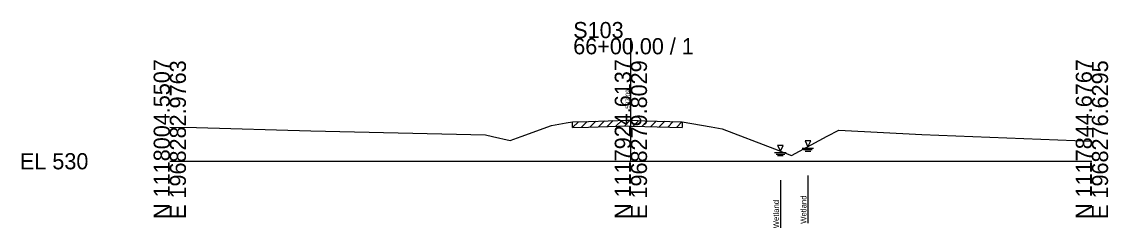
# Model space of a CAD drawing. Extents: x -26 to 163, y -10 to 45020.
# Drawn here: x -25.7 to 162.8, y 24988.4 to 25024.2 of the extents above; entities that cross this region are included whole.
import ezdxf

# ---------------------------------------------------------------- set-up
doc = ezdxf.new("R2010")
doc.units = 0
for name, color, linetype in [('RD_GPK_XS_Cell', 7, 'Continuous'), ('RD_XS_ExGround', 7, 'Continuous'), ('RD_XS_ExPaveRet', 7, 'Continuous'), ('RD_XS_EXWetland', 7, 'Continuous'), ('RD_XS_TX_Elev_EX', 7, 'Continuous')]:
    doc.layers.add(name, color=color, linetype=linetype)

msp = doc.modelspace()

# ---------------------------------------------------------------- linework, layer by layer
at = {"layer": 'RD_GPK_XS_Cell'}
for p, q in [((80, 25000), (80, 25021.33)), ((0, 25000), (80, 25000)), ((80, 25000), (160, 25000))]:
    msp.add_line(p, q, dxfattribs=at)
at = {"layer": 'RD_XS_ExGround'}
for p, q in [((72.64, 25006.91), (79.46, 25007.11)), ((79.46, 25007.11), (80, 25007.09)), ((80, 25007.09), (82.42, 25007.02)), ((82.42, 25007.02), (88.9, 25006.83)), ((0, 25005.92), (4.61, 25005.82)), ((4.61, 25005.82), (24.5, 25005.29)), ((24.5, 25005.29), (54.79, 25004.58)), ((60.95, 25004.29), (66.22, 25006.21)), ((66.22, 25006.21), (68.8, 25006.64)), ((68.8, 25006.64), (69.9, 25006.82)), ((69.9, 25006.82), (72.64, 25006.91)), ((88.9, 25006.83), (93.92, 25005.98)), ((93.92, 25005.98), (95.87, 25005.62)), ((95.87, 25005.62), (104.94, 25002.15)), ((114.09, 25004.33), (116.07, 25005.41)), ((116.07, 25005.41), (130.51, 25004.66)), ((54.79, 25004.58), (55.99, 25004.31)), ((55.99, 25004.31), (59.07, 25003.59)), ((59.07, 25003.59), (60.95, 25004.29)), ((107.86, 25000.98), (114.09, 25004.33)), ((130.51, 25004.66), (160, 25003.49)), ((104.94, 25002.15), (107.86, 25000.98))]:
    msp.add_line(p, q, dxfattribs=at)
at = {"layer": 'RD_XS_ExPaveRet'}
for p, q in [((74.4, 25005.96), (75.43, 25006.99)), ((75.9, 25006.01), (76.93, 25007.04)), ((77.4, 25006.05), (78.43, 25007.08)), ((78.9, 25006.09), (79.9, 25007.1)), ((80.4, 25006.08), (81.37, 25007.05)), ((81.9, 25006.03), (82.87, 25007)), ((69.9, 25005.82), (70.94, 25006.85)), ((69.9, 25005.82), (69.9, 25006.82)), ((69.9, 25005.82), (72.64, 25005.91)), ((71.4, 25005.87), (72.44, 25006.9)), ((72.64, 25005.91), (79.46, 25006.11)), ((72.9, 25005.92), (73.93, 25006.95)), ((79.46, 25006.11), (80, 25006.09)), ((80, 25006.09), (82.42, 25006.02)), ((82.42, 25006.02), (88.9, 25005.83)), ((83.4, 25005.99), (84.37, 25006.96)), ((84.9, 25005.94), (85.87, 25006.92)), ((86.4, 25005.9), (87.37, 25006.87)), ((87.9, 25005.86), (88.87, 25006.83)), ((88.9, 25006.83), (88.9, 25005.83))]:
    msp.add_line(p, q, dxfattribs=at)
at = {"layer": 'RD_XS_EXWetland'}
for p, q in [((110.22, 25003.52), (110.72, 25002.52)), ((111.22, 25003.52), (110.22, 25003.52)), ((110.72, 25002.52), (111.22, 25003.52)), ((104.95, 25001.49), (106.95, 25001.49)), ((105.45, 25002.74), (105.95, 25001.74)), ((106.45, 25002.74), (105.45, 25002.74)), ((105.95, 25001.74), (106.45, 25002.74)), ((109.72, 25002.27), (111.72, 25002.27)), ((109.97, 25002.02), (111.47, 25002.02)), ((110.22, 25001.77), (111.22, 25001.77)), ((105.2, 25001.24), (106.7, 25001.24)), ((105.45, 25000.99), (106.45, 25000.99)), ((105.95, 24996.74), (105.95, 24988.49)), ((110.72, 24997.52), (110.72, 24989.27))]:
    msp.add_line(p, q, dxfattribs=at)

# ---------------------------------------------------------------- texts
at = {"layer": 'RD_GPK_XS_Cell'}
for s, p in [('S103', (70, 25021.33)), ('66+00.00 / 1', (70, 25018.53)), ('EL 530', (-26, 24998.6))]:
    msp.add_text(s, height=2.8, dxfattribs=at).set_placement(p)
for s, p in [('N 1118004.5507', (0, 24990)), ('E 1968282.9763', (2.8, 24990)), ('N 1117924.6137', (80, 24990)), ('E 1968279.8029', (82.8, 24990)), ('N 1117844.6767', (160, 24990)), ('E 1968276.6295', (162.8, 24990))]:
    msp.add_text(s, height=2.8, rotation=90, dxfattribs=at).set_placement(p)
at = {"layer": 'RD_XS_EXWetland'}
for p in [(110.47, 24989.16), (105.7, 24988.39)]:
    msp.add_text('Wetland ', height=1, rotation=90, dxfattribs=at).set_placement(p)
at = {"layer": 'RD_XS_TX_Elev_EX'}
msp.add_text('537.09', height=0.8, rotation=90, dxfattribs=at).set_placement((79.9, 25009.09))

doc.saveas('drawing.dxf')
